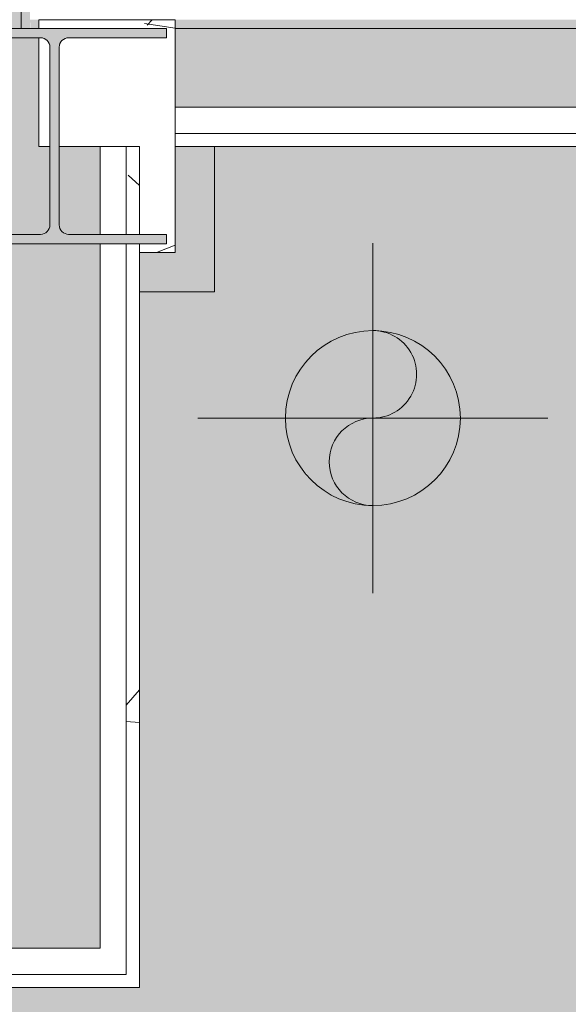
# Model space of a CAD drawing. Header units: millimetres. Extents: x 5980700 to 6194397, y -12939 to 2351883.
# Tile 241 of 587: x 6075771 to 6076399, y -9328 to -8203. Entities that reach past the tile are written whole.
import ezdxf

# ---------------------------------------------------------------- set-up
doc = ezdxf.new("R2010")
doc.units = ezdxf.units.MM
for name, color, linetype, lineweight in [('A-FLOR-PATT', 8, 'Continuous', 18), ('A-WALL', 113, 'Continuous', 18), ('A-WALL-PATT', 111, 'Continuous', 25), ('P-PIPE', 3, 'Continuous', 9), ('P-PIPE-CNTR', 3, 'Continuous', 9), ('S-COLS', 52, 'Continuous', 9)]:
    doc.layers.add(name, color=color, linetype=linetype, lineweight=lineweight)

# ---------------------------------------------------------------- blocks, each defined once
blk = doc.blocks.new('_ARQPWR_Pilar perfil I - _TP01-4283042-PLANTA DE CAIMENTO DE PISOS - 1 PAV_')
at = {"layer": 'S-COLS', "lineweight": 5}
blk.add_hatch(color=256, dxfattribs=at).paths.add_polyline_path([(107.5018174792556, -122.999999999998), (127.9999999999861, -122.999999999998), (127.9999999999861, -112.2999999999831), (16.05000000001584, -112.2999999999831), (8.483957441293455, -109.1660425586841), (5.34999999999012, -101.5999999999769), (5.34999999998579, 101.6000000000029), (8.483957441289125, 109.1660425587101), (16.04999999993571, 112.3000000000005), (127.9999999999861, 112.3000000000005), (127.9999999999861, 123.0000000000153), (-128.0000000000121, 122.1136975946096), (-128.0000000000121, 112.3000000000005), (-16.05000000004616, 112.3000000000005), (-8.483957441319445, 109.1660425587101), (-5.350000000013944, 101.6000000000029), (-5.898568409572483, -102.9243612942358), (-9.99818252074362, -109.7932551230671), (-16.05000000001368, -112.2999999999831), (-128.0000000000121, -112.3567314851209), (-127.9963650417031, -122.999999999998), (106.4302653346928, -122.999999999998)])
at = {"layer": 'S-COLS', "color": 90, "lineweight": 5}
for p, q in [((127.9999999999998, 123.0000000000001), (-128.0000000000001, 123.0000000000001)), ((-128.0000000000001, 123.0000000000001), (-128.0000000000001, 112.3000000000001)), ((127.9999999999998, 112.3000000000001), (127.9999999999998, 123.0000000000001)), ((-128.0000000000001, 112.3000000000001), (-16.05000000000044, 112.3000000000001)), ((-5.350000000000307, 101.6000000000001), (-5.350000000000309, -101.5999999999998)), ((5.349999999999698, -101.6), (5.349999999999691, 101.6)), ((16.04999999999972, 112.3000000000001), (127.9999999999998, 112.3000000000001)), ((-16.05000000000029, -112.3), (-128.0000000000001, -112.3)), ((-128.0000000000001, -112.3), (-128.0000000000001, -123)), ((127.9999999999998, -112.3), (16.04999999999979, -112.3)), ((127.9999999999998, -123), (127.9999999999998, -112.3)), ((-128.0000000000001, -123), (127.9999999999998, -123))]:
    blk.add_line(p, q, dxfattribs=at)
for centre, radius, start, end in [((-16.05000000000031, 101.6000000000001), 10.70000000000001, 3.307776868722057e-13, 90.00000000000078), ((16.04999999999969, 101.6000000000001), 10.69999999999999, 90.00000000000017, 180.0000000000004), ((-16.05000000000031, -101.6), 10.7, 270, 7.887775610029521e-13), ((16.04999999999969, -101.6), 10.70000000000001, 180.0000000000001, 270.0000000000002)]:
    blk.add_arc(centre, radius, start, end, dxfattribs=at)
blk = doc.blocks.new('FX-PNC-PILAR-TP3 - FX-PNC-PILAR-TP01-4319920-PLANTA DE CAIMENTO DE PISOS - 1 PAV_')
at = {"layer": 'A-WALL-PATT', "lineweight": 5}
h = blk.add_hatch(dxfattribs=at)
h.set_pattern_fill('FP_108', color=135, style=0, pattern_type=2)
h.set_pattern_definition([(49.99999999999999, (2e-05, -3e-05), (364.3679291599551, -31.87829433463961), [38.1, -419.1]), (355, (2e-05, -3e-05), (-70.48585119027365, 382.1133031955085), [30.48, -335.28]), (100.451, (30.364, -2.657), (293.8850033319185, 350.2333756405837), [32.38, -356.18]), (46.184, (2e-05, 101.6), (542.1584806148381, -84.08582678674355), [57.15, -628.65]), (96.636, (45.18, 94.59299999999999), (474.8048986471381, 494.8554198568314), [48.57, -534.27]), (351.184, (2e-05, 101.6), (474.8101998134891, 494.8500824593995), [45.72, -502.92]), (21, (50.8, 76.2), (303.2284677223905, -204.530461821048), [38.1, -419.1]), (326, (50.8, 76.2), (123.6038908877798, 368.3760440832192), [30.48, -335.28]), (71.45100000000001, (76.069, 59.15600000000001), (426.8341253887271, 163.8427355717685), [32.38, -356.18]), (37.50000000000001, (2e-05, -3e-05), (6.176645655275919, 169.1101515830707), [16.764, -314.452, 16.764, -323.596, -336.55]), (37.50000000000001, (2e-05, -3e-05), (6.176645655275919, 169.1101515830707), [-671.576, 16.764, -319.786]), (7.499999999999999, (2e-05, -3e-05), (133.63887623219, 200.3614940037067), [16.764, -177.292, 16.764, -306.832, -128.27]), (7.499999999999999, (2e-05, -3e-05), (133.63887623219, 200.3614940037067), [-517.6519999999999, 16.764, -111.506]), (327.5, (-113.284, -3e-05), (271.1818188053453, -11.45836264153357), [16.764, -110.236, 16.764, -379.476, -525.78]), (327.5, (-113.284, -3e-05), (271.1818188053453, -11.45836264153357), [-523.24, 16.764, -509.016]), (317.5, (-164.084, -3e-05), (296.2585102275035, 50.85284694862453), [16.764, -148.336, 16.764, -246.38, -373.38]), (317.5, (-164.084, -3e-05), (296.2585102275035, 50.85284694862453), [-428.244, 16.764, -356.616])])
h.paths.add_polyline_path([(-16356.61587018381, -8468.841821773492), (-16315.61664668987, -8468.841821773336), (-16315.61664668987, -8202.841821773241), (-16471.62223936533, -8202.841821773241), (-16471.58309690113, -8212.82572967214), (-16325.61664668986, -8212.841821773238), (-16325.61664668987, -8223.541821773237), (-16437.61743453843, -8223.562858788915), (-16445.13268924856, -8226.675779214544), (-16448.26664668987, -8234.241821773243), (-16448.26664668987, -8347.825711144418), (-16356.61587018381, -8347.979456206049), (-16356.23950618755, -8448.141821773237), (-16325.61664668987, -8448.141821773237), (-16326.68327496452, -8458.841821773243), (-16356.6158701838, -8458.841821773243)])
h.paths.add_polyline_path([(-16458.96664668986, -8347.825711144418), (-16458.96860489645, -8234.237094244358), (-16462.10060413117, -8226.675779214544), (-16471.62223936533, -8223.541821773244), (-16471.62223936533, -8347.825711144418)])
at = {"layer": 'A-WALL', "color": 250, "lineweight": 5}
for p, q in [((-16447.29821606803, -8202.841821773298), (-16471.62223936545, -8202.841821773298)), ((-16471.62223936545, -8202.841821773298), (-16471.62223936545, -8212.841821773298)), ((-16315.61664668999, -8202.841821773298), (-16447.29821606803, -8202.841821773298)), ((-16315.61664668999, -8212.825711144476), (-16315.61664668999, -8202.841821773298)), ((-16315.61664668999, -8302.825711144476), (-16315.61664668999, -8212.825711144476)), ((-16471.62223936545, -8223.541821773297), (-16471.62223936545, -8347.825711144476)), ((-16315.61664668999, -8332.825711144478), (-16315.61664668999, -8302.825711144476)), ((-16315.61664668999, -8347.825711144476), (-16315.61664668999, -8332.825711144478)), ((-16471.62223936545, -8347.825711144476), (-16458.96664668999, -8347.825711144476)), ((-16448.26664668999, -8347.825711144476), (-16401.61587018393, -8347.825711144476)), ((-16401.61587018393, -8347.825711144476), (-16371.61587018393, -8347.825711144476)), ((-16371.61587018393, -8347.825711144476), (-16356.61587018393, -8347.825711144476)), ((-16356.61587018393, -8347.825711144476), (-16356.61587018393, -8448.141821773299)), ((-16356.61587018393, -8458.841821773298), (-16356.61587018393, -8468.841821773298))]:
    blk.add_line(p, q, dxfattribs=at)
at = {"layer": 'A-WALL', "color": 130, "lineweight": 9}
for p, q in [((-16315.61664668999, -8468.841821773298), (-16315.61664668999, -8347.825711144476)), ((-16356.61587018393, -8468.841821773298), (-16315.61664668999, -8468.841821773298))]:
    blk.add_line(p, q, dxfattribs=at)
blk = doc.blocks.new('BE-PMSa-MOD-ARQ-CONEXAODOFUTURO-EX-000-R_rvt-2-PLANTA DE CAIMENTO DE PISOS - 1 PAV_')
at = {"layer": 'A-FLOR-PATT', "lineweight": 5}
h = blk.add_hatch(dxfattribs=at)
h.set_pattern_fill('FP_2', color=135, style=0, pattern_type=2)
h.set_pattern_definition([(0, (0, 0), (812.8, 203.2), [33.528, -576.072, 33.528, -576.072, -3251.2]), (0, (0, 0), (812.8, 203.2), [-1219.2, 33.528, -1185.672, 33.528, -576.072, -1422.4]), (0, (0, 0), (812.8, 203.2), [-3048, 33.528, -372.872, 33.528, -982.472]), (120, (304.8, 101.6), (-582.3763620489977, 602.3054481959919), [33.52799999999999, -576.0719999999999, 33.52799999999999, -576.0719999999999, -3251.199999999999]), (120, (304.8, 101.6), (-582.3763620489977, 602.3054481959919), [-1219.2, 33.52799999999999, -1185.672, 33.52799999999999, -576.0719999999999, -1422.4]), (120, (304.8, 101.6), (-582.3763620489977, 602.3054481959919), [-3048, 33.52799999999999, -372.8719999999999, 33.52799999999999, -982.4719999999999]), (240, (406.4, 508), (-230.4236379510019, -805.5054481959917), [33.528, -576.072, 33.528, -576.072, -3251.2]), (240, (406.4, 508), (-230.4236379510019, -805.5054481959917), [-1219.2, 33.528, -1185.672, 33.528, -576.072, -1422.4]), (240, (406.4, 508), (-230.4236379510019, -805.5054481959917), [-3048, 33.528, -372.872, 33.528, -982.472])])
h.paths.add_polyline_path([(-15966.85299915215, 4711.136803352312), (-15966.79158577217, 4712.906868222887), (-15965.57572207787, 4712.3617231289)])
h.paths.add_polyline_path([(3731.201831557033, -10125.84100563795), (14705.38782324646, -10125.84100563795), (14705.38782324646, -9779.8857164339), (14699.38782324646, -9779.8857164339), (14699.38782324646, -9763.237570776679), (14681.68558745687, -9763.757413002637), (14670.96395493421, -9768.482704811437), (14665.88782324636, -9782.570563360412), (14665.88782324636, -9856.278958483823), (14670.73620676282, -9865.068167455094), (14677.45883342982, -9868.493127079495), (14678.38782324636, -9869.242380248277), (14678.38782324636, -9881.040871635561), (14674.14369136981, -9882.10035906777), (14663.09686027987, -9878.012306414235), (14654.32815878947, -9868.57707781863), (14652.0250349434, -9859.981702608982), (14651.89263271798, -9855.737570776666), (14650.88782324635, -9855.737570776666), (14651.89263271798, -9780.737570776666), (14653.73085252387, -9770.127241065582), (14656.87805812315, -9762.851510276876), (14667.13782324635, -9752.591745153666), (14683.38782324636, -9748.237570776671), (14699.38782324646, -9748.237570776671), (14699.38782324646, -9731.58942511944), (14705.38782324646, -9731.58942511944), (14705.38782324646, -9705.737570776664), (14755.38782324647, -9705.737570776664), (14755.38782324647, -9754.737570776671), (14795.38782324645, -9754.737570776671), (14796.02424042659, -9756.737570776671), (14812.38782324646, -9756.737570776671), (14811.36426821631, -9815.737570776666), (14810.34779546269, -9815.737570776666), (14811.47778338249, -9818.1719714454), (14811.43015556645, -9819.291362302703), (14811.44856252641, -9820.918341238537), (14827.38782324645, -9827.197475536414), (14827.38782324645, -10125.84100563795), (21231.38515489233, -10125.84100563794), (21231.38515489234, 5919.158994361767), (12003.88515489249, 5918.472013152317), (12003.8851548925, 5447.158205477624), (12268.88333741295, 5447.158205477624), (12268.88333741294, 4674.158994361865), (15653.88333741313, 4674.158994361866), (15653.88333741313, 5447.158205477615), (15923.88333741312, 5447.158205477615), (15923.88333741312, 4674.158994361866), (19560.40988707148, 4674.158994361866), (19559.83290347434, 4677.196584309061), (19558.62046790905, 4677.180784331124), (19558.93691090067, 4681.184361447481), (19560.40988707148, 4681.202554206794), (19559.83416624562, 4682.57353656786), (19558.03876213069, 4682.57353656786), (19558.93691090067, 4695.251249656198), (19588.00988707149, 4695.197383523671), (19586.88286324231, 4682.548897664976), (19585.40988707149, 4682.548897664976), (19585.98560789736, 4681.195050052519), (19587.19930623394, 4681.15368493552), (19586.88286324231, 4677.184908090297), (19585.41064974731, 4677.065937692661), (19585.98560789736, 4674.158994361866), (19999.38682609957, 4674.158994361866), (19999.38682609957, 5447.158205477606), (20269.38682609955, 5447.158205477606), (20269.38682609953, 4280.731645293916), (20299.38682609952, 4280.731645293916), (20298.51487451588, 1530.731645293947), (20269.38682609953, 1530.731645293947), (20269.38682609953, 1143.558994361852), (20299.38682609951, 1143.558994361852), (20298.51487451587, -1606.441005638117), (20269.38682609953, -1606.441005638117), (20269.38682609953, -2040.191005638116), (20299.38682609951, -2040.191005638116), (20298.51487451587, -4790.191005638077), (20269.38682609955, -4790.191005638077), (20269.38682609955, -5273.941005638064), (20299.38682609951, -5273.941005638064), (20298.51487451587, -8023.941005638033), (20269.38682609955, -8023.941005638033), (20269.38682609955, -9308.841005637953), (19999.38682609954, -9308.841005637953), (19999.38682609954, -8513.84179452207), (19913.3833374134, -8513.84179452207), (19913.3833374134, -8347.825683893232), (19635.38599049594, -8347.979428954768), (19635.38599049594, -8377.825683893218), (16285.38599049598, -8376.953732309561), (16285.38599049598, -8347.825683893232), (15971.88333741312, -8347.979428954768), (15971.88333741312, -8513.841794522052), (15921.38515489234, -8513.841794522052), (15921.38515489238, -9312.594001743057), (15651.38515489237, -9312.594001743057), (15651.38515489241, -8513.841794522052), (15603.38515489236, -8513.841794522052), (15603.38515489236, -8377.825683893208), (12316.88333741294, -8377.825683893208), (12316.88333741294, -8513.841794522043), (12293.88333741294, -8513.841794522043), (12293.88333741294, -9312.594001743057), (11998.88333741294, -9312.594001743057), (11998.88333741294, -8513.841794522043), (11950.88333741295, -8513.841794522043), (11950.88333741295, -8347.825683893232), (11867.63333741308, -8347.979428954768), (11867.63333741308, -8377.82568389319), (8517.633337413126, -8376.953732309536), (8517.633337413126, -8347.825683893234), (8434.383337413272, -8347.97942895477), (8434.383337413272, -8513.841794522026), (8386.383337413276, -8513.841794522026), (8386.383337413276, -9312.594001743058), (8116.383337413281, -9312.594001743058), (8116.383337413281, -9125.841005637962), (2121.38333741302, -9125.841005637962), (2121.38333741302, -9312.594001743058), (1851.383337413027, -9312.594001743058), (1851.383337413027, -9125.841005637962), (-4143.616662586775, -9125.841005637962), (-4143.616662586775, -9312.594001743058), (-4413.616662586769, -9312.594001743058), (-4413.616662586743, -8513.841794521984), (-4461.61666258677, -8513.841794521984), (-4461.61666258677, -8347.825683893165), (-4547.366662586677, -8347.97942895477), (-4547.366662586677, -8377.82568389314), (-7897.366662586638, -8376.953732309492), (-7897.366662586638, -8347.825683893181), (-7983.116662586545, -8347.97942895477), (-7983.116662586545, -8513.841794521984), (-8031.114845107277, -8513.841794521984), (-8031.11484510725, -9308.841005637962), (-8301.11484510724, -9308.841005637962), (-8301.114845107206, -8513.841794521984), (-8349.116662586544, -8513.841794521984), (-8349.116662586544, -8347.825683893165), (-8354.864845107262, -8347.97942895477), (-8354.864845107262, -8377.825683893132), (-11704.86484510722, -8376.953732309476), (-11705.67059857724, -8347.825683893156), (-11710.61666258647, -8347.97942895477), (-11710.61666258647, -8513.841794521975), (-11758.61484510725, -8513.841794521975), (-11758.61484510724, -9308.841005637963), (-12028.61484510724, -9308.841005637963), (-12028.61484510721, -8513.841794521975), (-12076.61666258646, -8513.841794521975), (-12076.61666258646, -8347.82568389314), (-12498.61666258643, -8347.97942895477), (-12498.61666258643, -8377.825683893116), (-15848.61666258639, -8376.953732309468), (-15848.61666258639, -8347.82568389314), (-16270.61666258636, -8347.97942895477), (-16270.61666258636, -8513.841794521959), (-16356.61588608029, -8513.841794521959), (-16356.61588608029, -9308.841005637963), (-16626.61588608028, -9308.841005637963), (-16626.62225526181, -7987.079408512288), (-16656.61588608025, -7987.079408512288), (-16655.7439344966, -5237.07940851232), (-16626.62225526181, -5237.07940851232), (-16626.62225526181, -4803.34100563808), (-16656.61588608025, -4803.34100563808), (-16655.7439344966, -2053.341005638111), (-16626.62225526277, -2053.341005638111), (-16626.62225526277, -1620.841794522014), (-16656.61588608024, -1620.841794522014), (-16655.74393449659, 1129.158205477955), (-16626.62225526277, 1129.158205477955), (-16626.62225526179, 1534.1582054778), (-16656.61588608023, 1534.1582054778), (-16655.75030367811, 4291.658994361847), (-16626.62225526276, 4291.658994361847), (-16626.61588608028, 5479.158994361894), (-16356.61588608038, 5479.158994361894), (-16356.61588608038, 4674.158994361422), (-15971.4658517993, 4674.158994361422), (-15969.32193463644, 4707.054996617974), (-15967.78963012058, 4710.307043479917), (-15962.27373900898, 4714.058684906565), (-15960.94760521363, 4714.652107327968), (-15959.84645306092, 4714.71907505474), (-15959.84645306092, 4715.8252811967), (-15957.766248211, 4715.335026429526), (-15956.67909179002, 4714.508980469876), (-15954.53101014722, 4715.146843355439), (-15948.69801778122, 4712.361723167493), (-15947.69218614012, 4710.313634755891), (-15946.34526303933, 4708.984911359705), (-15944.33196142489, 4698.966261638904), (-15943.76299404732, 4697.905132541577), (-15944.00738434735, 4674.158994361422), (-12028.61666258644, 4674.158994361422), (-12028.6166625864, 5447.158205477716), (-11733.61666258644, 5446.941285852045), (-11733.61666258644, 4674.158994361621), (-8301.114845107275, 4674.158994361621), (-8301.114845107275, 5447.158205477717), (-8031.114845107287, 5447.158205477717), (-8031.114845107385, 5919.158994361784), (-17588.61484510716, 5919.158994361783), (-17588.61484510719, -10125.84100563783), (1375.719287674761, -10125.84100563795)])
h.paths.add_polyline_path([(14665.67045985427, -9780.737570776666), (14665.63226694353, -9779.779781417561), (14665.63226694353, -9780.737570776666)])
h.paths.add_polyline_path([(-16089.65907882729, -8758.105317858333), (-16115.54098333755, -8754.697900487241), (-16139.6590788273, -8744.707858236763), (-16160.36975694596, -8728.81599597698), (-16176.26161920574, -8708.105317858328), (-16186.2516614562, -8683.987222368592), (-16189.65907882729, -8658.105317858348), (-16186.2516614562, -8632.223413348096), (-16176.26161920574, -8608.105317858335), (-16160.36975694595, -8587.394639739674), (-16139.65907882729, -8571.502777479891), (-16115.54098333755, -8561.512735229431), (-16089.65907882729, -8558.105317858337), (-16063.77717431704, -8561.512735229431), (-16039.65907882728, -8571.5027774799), (-16018.94840070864, -8587.394639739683), (-16003.05653844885, -8608.105317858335), (-15993.06649619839, -8632.22341334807), (-15989.6590788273, -8658.105317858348), (-15993.06649619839, -8683.987222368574), (-16003.05653844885, -8708.105317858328), (-16021.19134126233, -8730.537064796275), (-16039.65907882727, -8744.707858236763), (-16063.77717431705, -8754.697900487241)])
h.paths.add_polyline_path([(19732.71217533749, -8754.66845021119), (19706.83027082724, -8751.260990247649), (19682.71217533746, -8741.270823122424), (19660.00862136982, -8722.781563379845), (19646.10963495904, -8704.667825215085), (19636.1195927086, -8680.549428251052), (19632.71217533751, -8648.66439434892), (19632.71217533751, -8622.782813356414), (19636.1195927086, -8596.9012323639), (19646.10963495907, -8572.783438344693), (19662.00149721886, -8552.073019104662), (19682.71217533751, -8536.181355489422), (19706.83027082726, -8526.191438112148), (19732.7121753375, -8522.784063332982), (19758.59407984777, -8526.191438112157), (19782.71217533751, -8536.181355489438), (19803.42285345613, -8552.073019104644), (19819.31471571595, -8572.783438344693), (19829.30475796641, -8596.901232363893), (19832.7121753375, -8628.390346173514), (19832.7121753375, -8654.667200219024), (19827.88084468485, -8683.987101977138), (19816.67739151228, -8708.104895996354), (19803.42285345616, -8725.378762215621), (19782.71217533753, -8741.270823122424), (19758.59407984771, -8751.260990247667)])
h.paths.add_polyline_path([(15648.38515489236, -8468.841794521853), (15650.88333741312, -8468.841794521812), (15650.88333741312, -8347.825683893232), (15648.38515489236, -8347.979428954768)])
h.paths.add_polyline_path([(19588.84766320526, 4677.140991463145), (19587.19930623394, 4677.180784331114), (19588.17837096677, 4681.15368493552)])
h.paths.add_polyline_path([(19556.97211093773, 4677.140991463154), (19558.32440709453, 4678.382155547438), (19558.03965555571, 4677.166762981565), (19557.10244703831, 4677.144137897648)])
h.paths.add_polyline_path([(19572.90988707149, 4728.142336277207), (19572.90988707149, 4726.742336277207), (19573.4626323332, 4727.745209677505)])
h.paths.add_polyline_path([(19575.73176932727, 4695.639950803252), (19572.5677829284, 4696.432937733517), (19568.91630770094, 4696.431447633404), (19559.3482884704, 4696.333664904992), (19559.34828847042, 4718.022372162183), (19562.4254587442, 4722.467653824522), (19569.27606767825, 4726.263934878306), (19567.2700120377, 4727.14852244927), (19574.67880208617, 4727.830632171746), (19576.14512513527, 4726.470898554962), (19576.81805465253, 4726.227816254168), (19583.58719946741, 4722.319648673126), (19587.49536704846, 4715.550503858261), (19587.49536704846, 4707.734168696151), (19586.28070679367, 4704.092336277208), (19585.91122027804, 4696.34719023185), (19576.14512513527, 4695.960088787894)])
h.paths.add_polyline_path([(-15957.766248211, 4718.652107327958), (-15954.53101014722, 4716.980669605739), (-15955.18379838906, 4716.796714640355)])
h.paths.add_polyline_path([(-15960.34869803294, 4716.796714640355), (-15961.00148627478, 4718.082019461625), (-15959.74034676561, 4717.233792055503), (-15960.09391064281, 4716.979769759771)])
h.paths.add_polyline_path([(19732.71217533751, 4730.240264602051), (19706.83027082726, 4733.647681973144), (19682.7121753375, 4743.637724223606), (19662.00149721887, 4759.529586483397), (19646.10963495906, 4780.240264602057), (19636.1195927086, 4804.358360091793), (19632.71217533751, 4830.240264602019), (19636.1195927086, 4856.122169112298), (19646.10963495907, 4880.24026460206), (19662.00149721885, 4900.950942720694), (19682.7121753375, 4916.842804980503), (19706.83027082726, 4926.832847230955), (19732.71217533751, 4930.240264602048), (19758.59407984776, 4926.832847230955), (19782.71217533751, 4916.842804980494), (19803.42285345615, 4900.950942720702), (19819.31471571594, 4880.24026460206), (19829.30475796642, 4856.122169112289), (19832.7121753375, 4830.240264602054), (19829.30475796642, 4804.358360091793), (19819.31471571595, 4780.24026460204), (19803.42285345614, 4759.529586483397), (19782.71217533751, 4743.637724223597), (19758.59407984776, 4733.647681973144)])
h.paths.add_polyline_path([(-16089.65907882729, 4736.408178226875), (-16115.54098333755, 4739.815595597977), (-16139.65907882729, 4749.80563784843), (-16160.36975694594, 4765.697500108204), (-16176.26161920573, 4786.408178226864), (-16186.2516614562, 4810.526273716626), (-16189.65907882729, 4836.408178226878), (-16186.2516614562, 4862.29008273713), (-16176.26161920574, 4886.408178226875), (-16160.36975694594, 4907.118856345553), (-16139.65907882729, 4923.010718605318), (-16115.54098333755, 4933.000760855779), (-16089.65907882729, 4936.408178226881), (-16063.77717431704, 4933.000760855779), (-16039.65907882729, 4923.01071860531), (-16018.9484007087, 4907.118856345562), (-16003.05653844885, 4886.408178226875), (-15993.06649619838, 4862.29008273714), (-15989.6590788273, 4836.408178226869), (-15993.06649619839, 4810.526273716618), (-16003.05653844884, 4786.408178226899), (-16018.94840070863, 4765.69750010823), (-16039.65907882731, 4749.80563784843), (-16063.77717431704, 4739.815595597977)])
at = {"layer": 'A-WALL', "lineweight": 5}
h = blk.add_hatch(color=9, dxfattribs=at)
h.paths.add_polyline_path([(-16491.61588608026, -8212.825683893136), (-16481.62225526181, -8212.825683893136), (-16481.62225526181, -7902.091005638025), (-16491.62225526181, -7902.091005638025), (-16491.62225526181, -8212.825683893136)])
h.paths.add_polyline_path([(-16491.62225526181, -5402.091005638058), (-16481.62225526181, -5402.091005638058), (-16482.10006910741, -5159.841794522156), (-16491.62225526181, -5159.841794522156), (-16491.62225526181, -5287.518342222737)])
h.paths.add_polyline_path([(-16491.62225526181, -5149.841794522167), (-16481.62225526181, -5149.841794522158), (-16482.68027594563, -5139.841794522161), (-16491.62225526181, -5139.841794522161)])
h.paths.add_polyline_path([(-16483.81235807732, -5129.141794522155), (-16481.62225526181, -5129.141794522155), (-16481.62225526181, -5055.325683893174), (-16491.62225526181, -5055.325683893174), (-16491.61588608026, -5129.141794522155)])
h = blk.add_hatch(color=9, dxfattribs=at)
h.paths.add_polyline_path([(-12168.3053396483, -8212.825683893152), (-12031.61666258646, -8212.825683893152), (-12032.52046677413, -8202.841794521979), (-12592.6153655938, -8202.841794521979), (-12592.6153655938, -8212.825683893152), (-12462.74065763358, -8212.825683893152)])
h.paths.add_polyline_path([(-16471.62225526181, -8212.825683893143), (-16472.13883248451, -8202.84179452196), (-16481.62171955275, -8202.84179452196), (-16481.28973624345, -8212.825683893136), (-16472.66006608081, -8212.825099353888)])
h.paths.add_polyline_path([(-16290.39979144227, -8212.825683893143), (-15792.61536559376, -8212.825683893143), (-15792.61536559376, -8202.825683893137), (-16315.61666258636, -8202.84179452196), (-16315.61666258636, -8212.825683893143)])
for points in [[(-16315.61666258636, -8468.841794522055), (-16270.61666258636, -8468.84179452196), (-16270.61666258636, -8347.82568389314), (-16315.61666258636, -8347.97942895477), (-16315.61666258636, -8458.841794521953)], [(-16290.39979144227, -8513.841794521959), (-16270.61666258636, -8513.841794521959), (-16270.61666258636, -8468.84179452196), (-16356.61588608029, -8468.841794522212), (-16356.61588608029, -8513.841794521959), (-16293.87753215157, -8513.841794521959)]]:
    blk.add_hatch(color=9, dxfattribs=at).paths.add_polyline_path(points)
at = {"layer": 'A-WALL-PATT', "lineweight": 5}
h = blk.add_hatch(color=57, dxfattribs=at)
h.paths.add_polyline_path([(-16491.62225526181, -8302.825683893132), (-16491.62225526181, -8223.541794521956), (-16581.61666258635, -8223.541794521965), (-16581.61666258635, -8212.841794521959), (-16491.62225526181, -8212.825683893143), (-16491.62225526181, -7902.091005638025), (-16581.62225526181, -7902.091005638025), (-16581.61302762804, -8302.825683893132), (-16543.61484510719, -8302.825683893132)])
h.paths.add_polyline_path([(-16491.62225526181, -5402.091005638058), (-16491.62225526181, -5139.841794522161), (-16581.61666258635, -5139.841794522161), (-16581.61666258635, -5129.141794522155), (-16491.62225526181, -5129.141794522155), (-16491.62225526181, -5055.325683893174), (-16581.62225526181, -5055.325683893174), (-16581.62225526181, -5402.091005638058), (-16531.62225526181, -5402.091005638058)])
h = blk.add_hatch(color=57, dxfattribs=at)
h.paths.add_polyline_path([(-12076.61666258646, -8302.825683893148), (-12031.61666258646, -8302.825683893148), (-12031.61666258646, -8212.825683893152), (-12592.6153655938, -8212.825683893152), (-12592.6153655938, -8302.825683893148), (-12168.3053396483, -8302.825683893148)])
h.paths.add_polyline_path([(-15817.61536559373, -8302.825683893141), (-15792.61536559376, -8302.825683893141), (-15792.61536559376, -8212.825683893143), (-16315.61666258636, -8212.825683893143), (-16315.61666258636, -8302.825683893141), (-15995.96447345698, -8302.825683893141)])
h.paths.add_polyline_path([(-16471.62225526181, -8302.825683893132), (-16471.62225526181, -8223.541794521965), (-16491.62225526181, -8223.541794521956), (-16491.61588608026, -8302.825683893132), (-16474.72372689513, -8302.825683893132)])
h = blk.add_hatch(color=57, dxfattribs=at)
h.paths.add_polyline_path([(-16401.61588608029, -9263.841005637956), (-16401.61588608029, -8458.841794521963), (-16581.61588608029, -8458.841794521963), (-16581.61588608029, -9263.841005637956), (-16526.63174242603, -9263.841005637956)])
h.paths.add_polyline_path([(-16581.61588608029, -8347.82568389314), (-16581.61302762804, -8347.82425456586), (-16543.61484510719, -8347.82568389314)])
h.paths.add_polyline_path([(-16469.66666258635, -8448.141794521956), (-16462.10062002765, -8445.007837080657), (-16458.96666258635, -8437.44179452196), (-16458.96666258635, -8347.82568389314), (-16471.62225526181, -8347.82568389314), (-16471.62225526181, -8302.825683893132), (-16581.61588608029, -8302.825683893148), (-16581.61588608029, -8448.141794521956), (-16483.66805075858, -8448.141794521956)])
h.paths.add_polyline_path([(-16401.61588608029, -8448.141794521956), (-16401.61588608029, -8347.82568389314), (-16448.26666258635, -8347.97942895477), (-16447.6175987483, -8439.008773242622), (-16445.13270514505, -8445.007837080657), (-16437.56666258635, -8448.141794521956)])
h = blk.add_hatch(dxfattribs=at)
h.set_pattern_fill('FP_9', color=135, style=0, pattern_type=2)
h.set_pattern_definition([(49.99999999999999, (0, 0), (728.73650110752, -63.75582262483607), [76.2, -838.2]), (355, (0, 0), (-140.9716152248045, 764.2276025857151), [60.96, -670.56]), (100.451, (60.728, -5.313), (587.770006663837, 700.4667512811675), [64.76, -712.36]), (46.184, (0, 203.2), (1084.316239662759, -168.1709612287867), [114.3, -1257.3]), (96.636, (90.36, 189.186), (949.6099128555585, 989.7098464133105), [97.14, -1068.54]), (351.184, (0, 203.2), (949.620552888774, 989.7011531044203), [91.44, -1005.84]), (21, (101.6, 152.4), (606.4578690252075, -409.0605652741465), [76.2, -838.2]), (326, (101.6, 152.4), (247.208340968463, 736.752917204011), [60.96, -670.56]), (71.45100000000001, (152.138, 118.312), (853.6682507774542, 327.6854711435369), [64.76, -712.36]), (37.50000000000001, (0, 0), (12.35469342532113, 338.2201185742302), [33.528, -628.904, 33.528, -647.192, -673.1]), (37.50000000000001, (0, 0), (12.35469342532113, 338.2201185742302), [-1343.152, 33.528, -639.572]), (7.499999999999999, (0, 0), (267.2788744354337, 400.7221270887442), [33.528, -354.584, 33.528, -613.664, -256.54]), (7.499999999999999, (0, 0), (267.2788744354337, 400.7221270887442), [-1035.304, 33.528, -223.012]), (327.5, (-226.568, 0), (542.363331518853, -22.91534459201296), [33.528, -220.472, 33.528, -758.952, -1051.56]), (327.5, (-226.568, 0), (542.363331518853, -22.91534459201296), [-1046.48, 33.528, -1018.032]), (317.5, (-328.168, 0), (592.5169587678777, 101.7071067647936), [33.528, -296.672, 33.528, -492.76, -746.76]), (317.5, (-328.168, 0), (592.5169587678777, 101.7071067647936), [-856.488, 33.528, -713.232])])
h.paths.add_polyline_path([(-16401.61588608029, -9308.841005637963), (-16356.61588608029, -9308.841005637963), (-16356.61588608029, -8458.841794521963), (-16371.61588608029, -8458.841794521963), (-16371.61588608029, -9293.841005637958), (-16611.61588608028, -9293.841005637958), (-16611.61588608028, -9308.841005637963), (-16448.26666258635, -9308.841005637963)])
h.paths.add_polyline_path([(-16371.61588608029, -8448.141794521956), (-16356.61588608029, -8448.141794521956), (-16356.61588608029, -8347.82568389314), (-16371.61588608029, -8347.97942895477)])
at = {"layer": 'A-WALL', "color": 90, "lineweight": 5}
for p, q in [((-16491.62225526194, -7902.091005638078), (-16491.62225526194, -8212.825683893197)), ((-16471.62225526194, -8202.841794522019), (-16447.29823196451, -8202.841794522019)), ((-16315.61666258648, -8212.825683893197), (-15792.61536559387, -8212.8256838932)), ((-16315.61666258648, -8302.825683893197), (-15792.61536559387, -8302.8256838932)), ((-16315.61666258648, -8332.8256838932), (-15792.61536559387, -8332.8256838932)), ((-16401.61588608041, -8448.141794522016), (-16401.61588608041, -8347.825683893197)), ((-16371.61588608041, -8448.141794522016), (-16371.61588608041, -8347.825683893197)), ((-16356.61588608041, -8448.141794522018), (-16356.61588608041, -8347.825683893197)), ((-16401.61588608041, -9263.84100563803), (-16401.61588608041, -8458.841794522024)), ((-16371.61588608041, -9293.84100563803), (-16371.61588608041, -8458.841794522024)), ((-16401.61588608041, -9263.84100563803), (-16581.61588608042, -9263.84100563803)), ((-16581.61588608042, -9293.84100563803), (-16401.61588608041, -9293.84100563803)), ((-16401.61588608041, -9293.84100563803), (-16371.61588608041, -9293.84100563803))]:
    blk.add_line(p, q, dxfattribs=at)
at = {"layer": 'A-WALL', "color": 250, "lineweight": 5}
for p, q in [((-16471.62225526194, -8212.841794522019), (-16471.62225526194, -8202.841794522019)), ((-16447.29823196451, -8202.841794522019), (-16315.61666258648, -8202.841794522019)), ((-16315.61666258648, -8202.841794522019), (-16315.61666258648, -8212.825683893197)), ((-16315.61666258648, -8212.825683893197), (-16315.61666258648, -8302.825683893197)), ((-16471.62225526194, -8302.825683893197), (-16471.62225526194, -8223.541794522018)), ((-16471.62225526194, -8347.825683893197), (-16471.62225526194, -8302.825683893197)), ((-16315.61666258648, -8302.825683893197), (-16315.61666258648, -8332.8256838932)), ((-16315.61666258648, -8332.8256838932), (-16315.61666258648, -8347.825683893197)), ((-16458.96666258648, -8347.825683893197), (-16471.62225526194, -8347.825683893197)), ((-16401.61588608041, -8347.825683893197), (-16448.26666258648, -8347.825683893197)), ((-16371.61588608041, -8347.825683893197), (-16401.61588608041, -8347.825683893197)), ((-16356.61588608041, -8347.825683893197), (-16371.61588608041, -8347.825683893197)), ((-16270.61666258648, -8347.825683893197), (-16270.61666258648, -8468.841794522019)), ((-16356.61588608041, -8468.841794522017), (-16356.61588608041, -8458.841794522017)), ((-16270.61666258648, -8513.841794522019), (-16270.61666258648, -8468.841794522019)), ((-16270.61666258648, -8513.841794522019), (-16356.61588608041, -8513.841794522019))]:
    blk.add_line(p, q, dxfattribs=at)
at = {"layer": 'A-WALL', "color": 130, "lineweight": 9}
for p, q in [((-16315.61666258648, -8347.825683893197), (-15792.61536559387, -8347.8256838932)), ((-16356.61588608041, -9308.84100563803), (-16356.61588608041, -8468.841794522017)), ((-16611.61588608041, -9308.84100563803), (-16371.61588608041, -9308.84100563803)), ((-16371.61588608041, -9308.84100563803), (-16356.61588608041, -9308.84100563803))]:
    blk.add_line(p, q, dxfattribs=at)
at = {"layer": 'A-WALL', "color": 250, "lineweight": 5}
blk.add_blockref('FX-PNC-PILAR-TP3 - FX-PNC-PILAR-TP01-4319920-PLANTA DE CAIMENTO DE PISOS - 1 PAV_', (-1.589655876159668e-05, 2.72512435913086e-05), dxfattribs=at)
at = {"layer": 'S-COLS', "color": 250, "lineweight": 5}
blk.add_blockref('_ARQPWR_Pilar perfil I - _TP01-4283042-PLANTA DE CAIMENTO DE PISOS - 1 PAV_', (-16453.61666258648, -8335.841794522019), dxfattribs=at)
blk = doc.blocks.new('BE-PMSa-MOD-ESG-CONEXAODOFUTURO-EX-000-R_rvt-2-PLANTA DE CAIMENTO DE PISOS - 1 PAV_')
at = {"layer": 'P-PIPE'}
blk.add_hatch(color=55, dxfattribs=at).paths.add_polyline_path([(-16089.65907882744, -8758.105317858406), (-16063.77717431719, -8754.697900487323), (-16039.65907882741, -8744.707858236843), (-16018.94840070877, -8728.81599597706), (-16003.05653844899, -8708.10531785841), (-15993.06649619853, -8683.987222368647), (-15989.65907882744, -8658.10531785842), (-15993.06649619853, -8632.223413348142), (-16003.05653844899, -8608.105317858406), (-16018.94840070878, -8587.394639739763), (-16039.65907882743, -8571.502777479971), (-16063.77717431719, -8561.512735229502), (-16089.65907882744, -8558.10531785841), (-16115.54098333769, -8561.512735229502), (-16139.65907882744, -8571.502777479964), (-16160.36975694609, -8587.394639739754), (-16176.26161920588, -8608.105317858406), (-16186.25166145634, -8632.223413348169), (-16189.65907882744, -8658.10531785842), (-16186.25166145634, -8683.987222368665), (-16176.26161920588, -8708.10531785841), (-16158.12681639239, -8730.537064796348), (-16139.65907882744, -8744.707858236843), (-16115.54098333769, -8754.697900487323)])
at = {"layer": 'P-PIPE', "color": 81}
for centre, radius, start, end in [((-16089.65907882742, -8658.105317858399), 99.99999999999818, 0, 180), ((-16089.65907882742, -8608.105317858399), 49.99999999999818, 269.9999999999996, 90), ((-16089.65907882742, -8658.105317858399), 100, 180, 359.9999999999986), ((-16089.65907882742, -8708.105317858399), 50, 90, 269.9999999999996)]:
    blk.add_arc(centre, radius, start, end, dxfattribs=at)
at = {"layer": 'P-PIPE-CNTR', "color": 53}
for p, q in [((-16089.65907882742, -8858.105317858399), (-16089.65907882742, -8458.105317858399)), ((-16289.65907882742, -8658.105317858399), (-15889.65907882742, -8658.105317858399))]:
    blk.add_line(p, q, dxfattribs=at)

msp = doc.modelspace()

# ---------------------------------------------------------------- block references
at = {"color": 50, "lineweight": 5}
for name in ['BE-PMSa-MOD-ARQ-CONEXAODOFUTURO-EX-000-R_rvt-2-PLANTA DE CAIMENTO DE PISOS - 1 PAV_', 'BE-PMSa-MOD-ESG-CONEXAODOFUTURO-EX-000-R_rvt-2-PLANTA DE CAIMENTO DE PISOS - 1 PAV_']:
    msp.add_blockref(name, (6092264.959189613, 0), dxfattribs=at)

doc.saveas('drawing.dxf')
